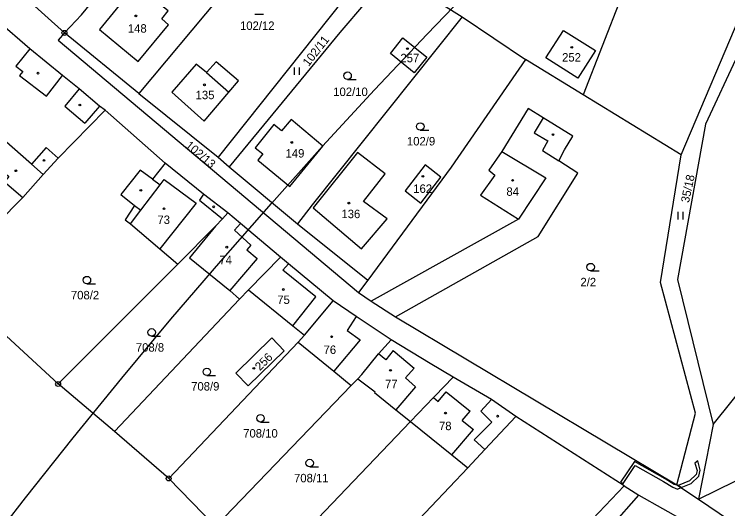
# Model space of a CAD drawing. Extents: x -680203 to -673936, y -1102717 to -1093650.
# Drawn here: x -677432.5 to -677288.9, y -1098609.1 to -1098509.5 of the extents above; entities that cross this region are included whole.
import ezdxf

# ---------------------------------------------------------------- set-up
doc = ezdxf.new("R2010")
doc.units = 0
for name, color, linetype in [('_Ideová část', 7, 'Continuous'), ('SOxx02xx_Koleje_param další_Popis10', 7, 'Continuous'), ('SOxxxxxx_Koleje_hlavní_body_Popis10', 7, 'Continuous'), ('SOxxxxxx_Koleje_LN_parametry_Popis10', 7, 'Continuous'), ('SOxxxxxx_Koleje_param další_Popis10', 7, 'Continuous'), ('SOxxxxxx_Osa_bod_P', 7, 'Continuous'), ('SOxxxxxx_Staničení_Popis10', 7, 'Continuous'), ('x_prac', 7, 'Continuous')]:
    doc.layers.add(name, color=color, linetype=linetype)

msp = doc.modelspace()

# ---------------------------------------------------------------- linework, layer by layer
at = {"layer": '_Ideová část'}
msp.add_circle((-676417.7, -1099401.52), 1287.12, dxfattribs=at)
at = {"layer": 'SOxx02xx_Koleje_param další_Popis10'}
for centre, radius in [((-677422.44, -1098513.26), 0.5), ((-677422.44, -1098513.26), 0.0303), ((-677423.72, -1098583.95), 0.5), ((-677423.72, -1098583.95), 0.0303), ((-677401.45, -1098602.97), 0.5), ((-677401.45, -1098602.97), 0.0303)]:
    msp.add_circle(centre, radius, dxfattribs=at)
at = {"layer": 'SOxxxxxx_Koleje_hlavní_body_Popis10'}
for p, q in [((-677384.11, -1098509.51), (-677382.36, -1098509.51)), ((-677376.14, -1098521.72), (-677376.14, -1098520.22)), ((-677375.14, -1098521.72), (-677375.14, -1098520.22)), ((-677365.43, -1098522.63), (-677363.68, -1098522.63)), ((-677350.79, -1098532.86), (-677349.04, -1098532.86)), ((-677298.85, -1098550.82), (-677298.85, -1098549.32)), ((-677297.85, -1098550.82), (-677297.85, -1098549.32)), ((-677316.49, -1098561.16), (-677314.74, -1098561.16)), ((-677417.92, -1098563.78), (-677416.17, -1098563.78)), ((-677404.88, -1098574.31), (-677403.13, -1098574.31)), ((-677393.76, -1098582.26), (-677392.01, -1098582.26)), ((-677382.97, -1098591.61), (-677381.22, -1098591.61)), ((-677373.06, -1098600.62), (-677371.31, -1098600.62))]:
    msp.add_line(p, q, dxfattribs=at)
for centre in [(-677365.43, -1098521.88), (-677350.79, -1098532.11), (-677316.49, -1098560.41), (-677417.92, -1098563.03), (-677404.88, -1098573.56), (-677393.76, -1098581.51), (-677382.97, -1098590.86), (-677373.06, -1098599.87)]:
    msp.add_circle(centre, 0.75, dxfattribs=at)
at = {"layer": 'SOxxxxxx_Koleje_LN_parametry_Popis10'}
for points in [[(-677310.46, -1098603.69), (-677309.94, -1098604.02), (-677307.49, -1098600.37), (-677301.81, -1098603.59), (-677299.94, -1098604.74), (-677299.02, -1098605.1), (-677298.29, -1098604.8), (-677298.89, -1098604.4), (-677299.68, -1098604.2), (-677301.51, -1098603.07), (-677307.67, -1098599.57)], [(-677295.51, -1098599.9), (-677295.04, -1098601.35), (-677295.26, -1098602.2), (-677296.57, -1098603.44), (-677298.89, -1098604.4), (-677298.29, -1098604.8), (-677296.23, -1098603.96), (-677294.72, -1098602.52), (-677294.42, -1098601.33), (-677294.9, -1098599.43)]]:
    msp.add_lwpolyline(points, close=True, dxfattribs=at)
at = {"layer": 'SOxxxxxx_Koleje_param další_Popis10'}
for centre in [(-677408.05, -1098509.84), (-677353.38, -1098516.43), (-677320.29, -1098516.17), (-677427.76, -1098521.37), (-677394.26, -1098523.72), (-677419.33, -1098527.78), (-677324.07, -1098533.73), (-677376.67, -1098535.31), (-677426.55, -1098538.94), (-677432.22, -1098541.02), (-677350.26, -1098542.15), (-677332.19, -1098542.95), (-677407.06, -1098544.97), (-677392.39, -1098548.28), (-677365.17, -1098547.53), (-677402.39, -1098548.67), (-677389.76, -1098556.4), (-677378.37, -1098564.93), (-677368.64, -1098574.45), (-677384.3, -1098580.8), (-677356.79, -1098581.21), (-677345.71, -1098589.81), (-677335.21, -1098590.43)]:
    msp.add_circle(centre, 0.175, dxfattribs=at)
at = {"layer": 'SOxxxxxx_Staničení_Popis10'}
for p, q in [((-677429.42, -1098516.46), (-677432.23, -1098519.96)), ((-677432.23, -1098519.96), (-677430.85, -1098521.03)), ((-677430.85, -1098521.03), (-677431.47, -1098521.83)), ((-677431.47, -1098521.83), (-677426.07, -1098526.01)), ((-677426.07, -1098526.01), (-677422.82, -1098521.83)), ((-677393.86, -1098521.25), (-677389.37, -1098525.19)), ((-677419.48, -1098524.54), (-677422.39, -1098528.02)), ((-677422.39, -1098528.02), (-677418.34, -1098531.42)), ((-677415.36, -1098528.02), (-677418.34, -1098531.42)), ((-677326.04, -1098530.36), (-677327.89, -1098533.4)), ((-677327.89, -1098533.4), (-677325.11, -1098534.98)), ((-677429.07, -1098539.66), (-677434.66, -1098534.8)), ((-677325.11, -1098534.98), (-677326.21, -1098536.91)), ((-677426.12, -1098536.31), (-677429.07, -1098539.66)), ((-677423.68, -1098538.48), (-677426.12, -1098536.31)), ((-677334.37, -1098537.12), (-677325.53, -1098542.44)), ((-677326.21, -1098536.91), (-677322.87, -1098539.03)), ((-677429.07, -1098539.66), (-677426.75, -1098541.75)), ((-677325.53, -1098542.44), (-677331.01, -1098550.78)), ((-677407.06, -1098548.97), (-677403.15, -1098543.86)), ((-677404.69, -1098542.73), (-677403.15, -1098543.86)), ((-677403.15, -1098543.86), (-677402.33, -1098542.79)), ((-677402.33, -1098542.79), (-677395.95, -1098547.57)), ((-677394.43, -1098545.74), (-677395.23, -1098546.94)), ((-677395.23, -1098546.94), (-677390.6, -1098550.72)), ((-677408.32, -1098547.99), (-677407.06, -1098548.97)), ((-677395.95, -1098547.57), (-677403.25, -1098556.71)), ((-677409.15, -1098551.69), (-677407.06, -1098548.97)), ((-677387.01, -1098551.62), (-677388.21, -1098553)), ((-677388.21, -1098553), (-677384.9, -1098555.99)), ((-677384.9, -1098555.99), (-677385.74, -1098556.95)), ((-677385.74, -1098556.95), (-677383.62, -1098558.7)), ((-677383.62, -1098558.7), (-677389.13, -1098565.13)), ((-677378.5, -1098561.02), (-677377.3, -1098559.74)), ((-677371.8, -1098566.4), (-677378.5, -1098561.02)), ((-677376.46, -1098572.27), (-677371.8, -1098566.4)), ((-677363.71, -1098570.38), (-677365.54, -1098573.17)), ((-677365.54, -1098573.17), (-677362.87, -1098575.08)), ((-677362.87, -1098575.08), (-677368.21, -1098581.39)), ((-677357.75, -1098579.06), (-677359.21, -1098577.9)), ((-677356.28, -1098577.2), (-677357.75, -1098579.06)), ((-677356.28, -1098577.2), (-677352.05, -1098580.74)), ((-677352.05, -1098580.74), (-677353.76, -1098582.73)), ((-677353.76, -1098582.73), (-677351.76, -1098584.53)), ((-677351.76, -1098584.53), (-677355.69, -1098589.19)), ((-677347.16, -1098587.46), (-677345.58, -1098585.52)), ((-677345.58, -1098585.52), (-677340.75, -1098589.4)), ((-677348.13, -1098586.68), (-677347.16, -1098587.46)), ((-677336.45, -1098587.07), (-677338.59, -1098589.42)), ((-677342.34, -1098591.33), (-677340.75, -1098589.4)), ((-677338.59, -1098589.42), (-677336.41, -1098591.61)), ((-677342.34, -1098591.33), (-677340.07, -1098593.14)), ((-677336.41, -1098591.61), (-677339.91, -1098595.18)), ((-677344.42, -1098598.21), (-677340.07, -1098593.14)), ((-677339.91, -1098595.18), (-677337.8, -1098597.17))]:
    msp.add_line(p, q, dxfattribs=at)
at = {"layer": 'x_prac'}
for p, q in [((-677298.27, -1098537.78), (-677262.98, -1098454.59)), ((-677300.76, -1098481.59), (-677318, -1098525.73)), ((-677381.67, -1098494.57), (-677407.44, -1098525.49)), ((-677356.63, -1098501), (-677342.35, -1098510.04)), ((-677431.58, -1098504.96), (-677422.44, -1098513.26)), ((-677429.42, -1098516.46), (-677441.4, -1098506.2)), ((-677366.3, -1098506.67), (-677391.5, -1098538.26)), ((-677342.35, -1098510.04), (-677329.63, -1098518.63)), ((-677407.44, -1098525.49), (-677422.44, -1098513.26)), ((-677318, -1098525.73), (-677329.63, -1098518.63)), ((-677407.44, -1098525.49), (-677391.5, -1098538.26)), ((-677298.27, -1098537.78), (-677318, -1098525.73)), ((-677414.26, -1098528.8), (-677415.36, -1098528.02)), ((-677402.16, -1098539.49), (-677414.26, -1098528.8)), ((-677391.5, -1098538.26), (-677389.27, -1098540.2)), ((-677389.27, -1098540.2), (-677375.54, -1098551.72)), ((-677430.81, -1098546.42), (-677447, -1098562.62)), ((-677399.64, -1098559.8), (-677392.02, -1098552.18)), ((-677375.54, -1098551.72), (-677361.34, -1098563.05)), ((-677385.4, -1098564.97), (-677378.95, -1098558.4)), ((-677423.72, -1098583.95), (-677399.64, -1098559.8)), ((-677423.72, -1098583.95), (-677447, -1098562.62)), ((-677361.34, -1098563.05), (-677363.24, -1098565.52)), ((-677387.19, -1098566.86), (-677385.4, -1098564.97)), ((-677363.24, -1098565.52), (-677360.66, -1098567.25)), ((-677412.36, -1098593.51), (-677387.19, -1098566.86)), ((-677374.11, -1098574.1), (-677368.33, -1098567.24)), ((-677360.66, -1098567.25), (-677355.81, -1098570.43)), ((-677355.81, -1098570.43), (-677299.11, -1098604.26)), ((-677374.11, -1098574.1), (-677375.37, -1098575.56)), ((-677401.45, -1098602.97), (-677375.37, -1098575.56)), ((-677412.36, -1098593.51), (-677423.72, -1098583.95)), ((-677392, -1098612.62), (-677364.71, -1098584.23)), ((-677364.71, -1098584.23), (-677363.38, -1098582.89)), ((-677309.75, -1098604.46), (-677331.54, -1098590.47)), ((-677382.23, -1098622.28), (-677352.75, -1098591.51)), ((-677291.8, -1098592.08), (-677294.76, -1098607.14)), ((-677401.45, -1098602.97), (-677412.36, -1098593.51)), ((-677371.58, -1098632.77), (-677341.23, -1098600.84)), ((-677392, -1098612.62), (-677401.45, -1098602.97)), ((-677299.11, -1098604.26), (-677294.76, -1098607.14)), ((-677352.23, -1098649.23), (-677309.75, -1098604.46)), ((-677309.75, -1098604.46), (-677306.78, -1098606.33)), ((-677318.68, -1098619.73), (-677306.78, -1098606.33)), ((-677306.78, -1098606.33), (-677297.24, -1098611.72))]:
    msp.add_line(p, q, dxfattribs=at)
for points in [[(-677259.29, -1098455.4), (-677273.82, -1098489.7), (-677293.38, -1098531.65), (-677298.97, -1098562.89), (-677291.8, -1098592.08)], [(-677422.44, -1098513.26), (-677419.01, -1098509.61), (-677396.1, -1098481.78)], [(-677356.63, -1098501), (-677367.01, -1098513.17), (-677389.27, -1098540.2)], [(-677415.39, -1098512.6), (-677407.62, -1098519.05), (-677401.49, -1098511.62), (-677402.8, -1098510.41), (-677401.53, -1098508.85), (-677408.04, -1098503.56), (-677415.39, -1098512.6)], [(-677342.35, -1098510.04), (-677372.57, -1098547.91), (-677375.54, -1098551.72)], [(-677422.44, -1098513.26), (-677423.69, -1098514.74), (-677363.24, -1098565.52)], [(-677319.07, -1098522.36), (-677325.51, -1098518.31), (-677321.95, -1098512.78), (-677315.51, -1098516.83), (-677319.07, -1098522.36)], [(-677356.82, -1098517.44), (-677354.29, -1098514.25), (-677349.49, -1098518.12), (-677352.01, -1098521.28), (-677356.82, -1098517.44)], [(-677415.36, -1098528.02), (-677419.48, -1098524.54), (-677422.82, -1098521.83), (-677429.42, -1098516.46)], [(-677454.04, -1098519.52), (-677450.27, -1098519.11), (-677438.57, -1098528.5), (-677441.36, -1098531.81), (-677443.19, -1098533.99), (-677437.93, -1098538.5), (-677433.62, -1098542.19), (-677434.5, -1098543.25), (-677430.81, -1098546.42)], [(-677387.41, -1098522.92), (-677391.89, -1098519.12), (-677393.86, -1098521.25), (-677395.94, -1098519.55), (-677400.84, -1098525.22), (-677394.28, -1098531.02), (-677389.37, -1098525.19), (-677387.41, -1098522.92)], [(-677329.63, -1098518.63), (-677344.59, -1098540.32), (-677361.34, -1098563.05)], [(-677430.81, -1098546.42), (-677426.75, -1098541.75), (-677423.68, -1098538.48), (-677414.26, -1098528.8)], [(-677355.81, -1098570.43), (-677327.03, -1098554.28), (-677319.04, -1098541.48), (-677322.87, -1098539.03), (-677321.73, -1098536.83), (-677320.1, -1098534.06), (-677326.04, -1098530.36), (-677329.07, -1098528.51), (-677334.37, -1098537.12), (-677336.98, -1098540.91), (-677335.75, -1098541.88), (-677338.69, -1098545.91), (-677331.01, -1098550.78), (-677360.66, -1098567.25)], [(-677377.07, -1098544.22), (-677370.44, -1098536.06), (-677376.81, -1098530.68), (-677378.71, -1098532.97), (-677380.27, -1098531.68), (-677384.05, -1098536.37), (-677382.51, -1098537.64), (-677383.53, -1098538.88), (-677377.07, -1098544.22)], [(-677291.8, -1098592.08), (-677272.7, -1098568.31), (-677227.09, -1098532.43)], [(-677372.34, -1098548.46), (-677362.64, -1098556.73), (-677357.45, -1098550.73), (-677362.2, -1098547.18), (-677357.85, -1098541.67), (-677363.4, -1098537.35), (-677372.34, -1098548.46)], [(-677299.11, -1098604.26), (-677295.36, -1098589.83), (-677302.41, -1098563.49), (-677298.27, -1098537.78)], [(-677402.16, -1098539.49), (-677404.69, -1098542.73), (-677407.17, -1098540.9), (-677411.12, -1098545.8), (-677408.32, -1098547.99), (-677410.22, -1098550.93), (-677409.15, -1098551.69), (-677403.25, -1098556.71), (-677399.64, -1098559.8)], [(-677389.57, -1098549.49), (-677394.43, -1098545.74), (-677402.16, -1098539.49)], [(-677350.65, -1098547.56), (-677346.64, -1098542.28), (-677349.82, -1098539.85), (-677353.82, -1098545.09), (-677350.65, -1098547.56)], [(-677392.02, -1098552.18), (-677390.6, -1098550.72), (-677389.57, -1098549.49)], [(-677378.95, -1098558.4), (-677387.01, -1098551.62), (-677389.57, -1098549.49)], [(-677392.02, -1098552.18), (-677397.28, -1098558.58), (-677389.13, -1098565.13), (-677387.19, -1098566.86)], [(-677368.33, -1098567.24), (-677377.3, -1098559.74), (-677378.95, -1098558.4)], [(-677294.76, -1098607.14), (-677243.2, -1098581.82), (-677192.21, -1098561.76)], [(-677385.4, -1098564.97), (-677376.46, -1098572.27), (-677374.11, -1098574.1)], [(-677356.66, -1098575.08), (-677363.71, -1098570.38), (-677368.33, -1098567.24)], [(-677387.96, -1098581.8), (-677380.7, -1098574.66), (-677378.21, -1098577.25), (-677385.47, -1098584.34), (-677387.96, -1098581.8)], [(-677375.37, -1098575.56), (-677368.21, -1098581.39), (-677364.71, -1098584.23)], [(-677363.38, -1098582.89), (-677362.54, -1098582.04), (-677359.21, -1098577.9), (-677356.66, -1098575.08)], [(-677344.19, -1098582.58), (-677348.77, -1098579.86), (-677356.66, -1098575.08)], [(-677352.75, -1098591.51), (-677348.13, -1098586.68), (-677347.89, -1098586.4), (-677344.19, -1098582.58)], [(-677331.54, -1098590.47), (-677336.45, -1098587.07), (-677344.19, -1098582.58)], [(-677363.38, -1098582.89), (-677359.88, -1098585.54), (-677360, -1098585.7), (-677355.69, -1098589.19), (-677352.75, -1098591.51)], [(-677341.23, -1098600.84), (-677337.8, -1098597.17), (-677331.54, -1098590.47)], [(-677352.75, -1098591.51), (-677344.42, -1098598.21), (-677341.23, -1098600.84)], [(-677294.76, -1098607.14), (-677258.82, -1098631.48), (-677245.68, -1098640.09), (-677232.34, -1098646.35), (-677225.87, -1098648.02), (-677218.03, -1098650.61)]]:
    msp.add_lwpolyline(points, dxfattribs=at)

# ---------------------------------------------------------------- texts
at = {"layer": 'SOxxxxxx_Osa_bod_P'}
for s, p in [('102/12', (-677387.09, -1098512.66)), ('148', (-677409.67, -1098513.21)), ('257', (-677354.79, -1098519.17)), ('252', (-677322.23, -1098519.03)), ('135', (-677396.03, -1098526.61)), ('102/10', (-677368.32, -1098525.97)), ('102/9', (-677353.48, -1098535.92)), ('149', (-677377.92, -1098538.36)), ('162', (-677352.21, -1098545.47)), ('84', (-677333.45, -1098546.06)), ('136', (-677366.67, -1098550.56)), ('73', (-677403.72, -1098551.74)), ('74', (-677391.26, -1098559.83)), ('2/2', (-677318.54, -1098564.28)), ('708/2', (-677421.14, -1098566.91)), ('75', (-677379.59, -1098567.84)), ('708/8', (-677408.06, -1098577.44)), ('76', (-677370.27, -1098577.91)), ('708/9', (-677396.93, -1098585.27)), ('77', (-677357.89, -1098584.8)), ('78', (-677347.02, -1098593.25)), ('708/10', (-677386.45, -1098594.74)), ('708/11', (-677376.21, -1098603.75))]:
    msp.add_text(s, height=1.7, dxfattribs=at).set_placement(p)
for s, rotation, p in [('102/11', 52, (-677373.28, -1098520.14)), ('102/13', 320, (-677398.23, -1098536.16)), ('35/18', 78, (-677296.69, -1098547.57)), ('256', 45, (-677383.07, -1098581.4))]:
    msp.add_text(s, height=1.7, rotation=rotation, dxfattribs=at).set_placement(p)

doc.saveas('drawing.dxf')
